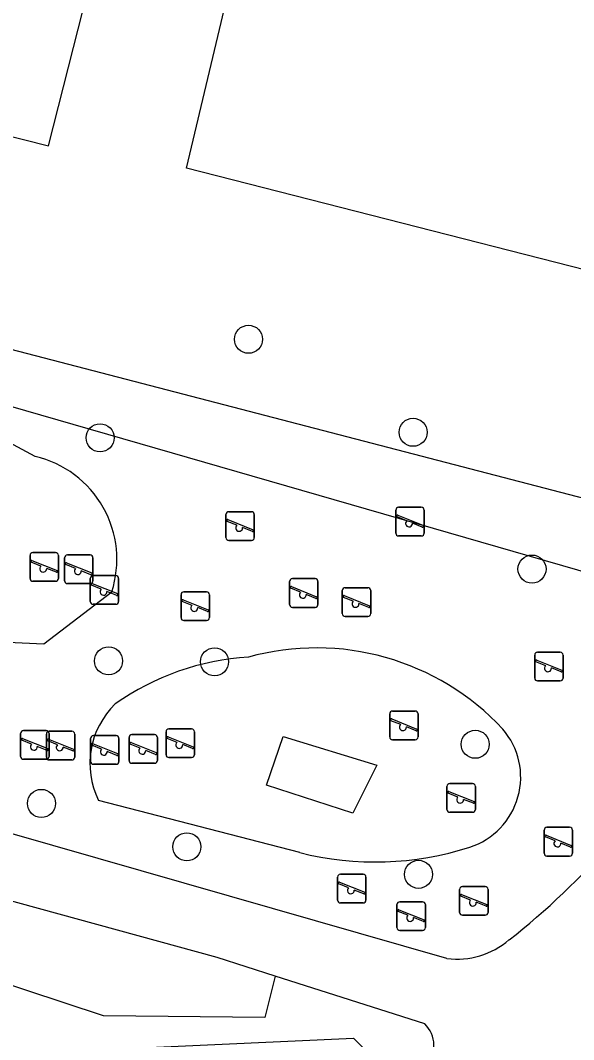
# Model space of a CAD drawing. Extents: x 163686 to 164493, y 382719 to 383870.
# Drawn here: x 164100.97 to 164120.25, y 383088.49 to 383124 of the extents above; entities that cross this region are included whole.
import ezdxf

# ---------------------------------------------------------------- set-up
doc = ezdxf.new("R2010")
doc.units = 0
for name, color, linetype in [('IMGEO_Boom', 7, 'Continuous'), ('IMGEO_Groenvoorziening', 7, 'Continuous'), ('IMGEO_Pand', 7, 'Continuous'), ('IMGEO_Speelvoorziening', 7, 'Continuous'), ('IMGEO_Voetpad_halfverhard', 7, 'Continuous'), ('IMGEO_Voetpad_onverhard', 7, 'Continuous')]:
    doc.layers.add(name, color=color, linetype=linetype)

msp = doc.modelspace()

# ---------------------------------------------------------------- linework, layer by layer
at = {"layer": 'IMGEO_Boom'}
for centre in [(164108.918, 383112.887), (164114.654, 383109.647), (164103.747, 383109.454), (164118.797, 383104.881), (164104.04, 383101.682), (164107.734, 383101.651), (164116.817, 383098.777), (164101.702, 383096.717), (164106.769, 383095.205), (164114.842, 383094.246)]:
    msp.add_circle(centre, 0.489, dxfattribs=at)
at = {"layer": 'IMGEO_Groenvoorziening'}
for points in [[(164127.676, 383113.511), (164106.762, 383118.85), (164108.419, 383125.844), (164108.19, 383125.977), (164106.488, 383126.4), (164103.85, 383127.13)], [(164126.683, 383105.758), (164088.898, 383115.58)], [(164126.114, 383103.196), (164086.946, 383114.498)], [(164101.487, 383108.806), (164099.076, 383110.096), (164090.273, 383112.736)], [(164087.851, 383103.542), (164093.254, 383102.67), (164101.786, 383102.279), (164104.154, 383104.084)], [(164112.558, 383096.375), (164109.542, 383097.357), (164110.125, 383099.046), (164113.386, 383098.045), (164112.558, 383096.375)], [(164110.704, 383095.004), (164103.693, 383096.823)]]:
    msp.add_lwpolyline(points, dxfattribs=at)
for centre, radius, start, end in [((164100.643, 383105.215), 3.689, 342.1405, 76.7753), ((164111.287, 383093.27), 8.865, 42.9314, 105.5316), ((164109.451, 383092.862), 8.966, 93.4388, 125.2524), ((164106.272, 383098.106), 2.881, 133.8658, 206.4472), ((164115.839, 383097.63), 2.564, 287.9825, 40.8745), ((164113.337, 383105.494), 10.816, 255.9091, 287.725)]:
    msp.add_arc(centre, radius, start, end, dxfattribs=at)
at = {"layer": 'IMGEO_Pand'}
msp.add_lwpolyline([(164090.57, 383122.507), (164101.946, 383119.622), (164103.85, 383127.13)], dxfattribs=at)
at = {"layer": 'IMGEO_Speelvoorziening'}
for p, q in [((164108.231, 383106.879), (164109.021, 383106.879)), ((164109.021, 383106.879), (164108.231, 383106.879)), ((164114.05, 383106.134), (164114.05, 383106.934)), ((164114.05, 383106.934), (164114.05, 383106.134)), ((164114.15, 383107.034), (164114.94, 383107.034)), ((164114.94, 383107.034), (164114.15, 383107.034)), ((164115.04, 383106.934), (164115.04, 383106.134)), ((164115.04, 383106.134), (164115.04, 383106.934)), ((164108.131, 383105.979), (164108.131, 383106.779)), ((164108.131, 383106.779), (164108.131, 383105.979)), ((164108.514, 383106.407), (164108.175, 383106.544)), ((164108.2, 383106.604), (164109.076, 383106.251)), ((164109.121, 383106.779), (164109.121, 383105.979)), ((164109.121, 383105.979), (164109.121, 383106.779)), ((164114.433, 383106.562), (164114.094, 383106.699)), ((164114.119, 383106.759), (164114.995, 383106.406)), ((164109.052, 383106.191), (164108.712, 383106.328)), ((164114.971, 383106.346), (164114.631, 383106.483)), ((164109.021, 383105.879), (164108.231, 383105.879)), ((164108.231, 383105.879), (164109.021, 383105.879)), ((164114.94, 383106.034), (164114.15, 383106.034)), ((164114.15, 383106.034), (164114.94, 383106.034)), ((164101.404, 383105.457), (164102.194, 383105.457)), ((164102.194, 383105.457), (164101.404, 383105.457)), ((164101.304, 383104.557), (164101.304, 383105.357)), ((164101.304, 383105.357), (164101.304, 383104.557)), ((164101.687, 383104.985), (164101.348, 383105.122)), ((164101.373, 383105.182), (164102.249, 383104.829)), ((164102.294, 383105.357), (164102.294, 383104.557)), ((164102.294, 383104.557), (164102.294, 383105.357)), ((164102.508, 383104.474), (164102.508, 383105.274)), ((164102.508, 383105.274), (164102.508, 383104.474)), ((164102.577, 383105.099), (164103.453, 383104.746)), ((164102.608, 383105.374), (164103.398, 383105.374)), ((164103.398, 383105.374), (164102.608, 383105.374)), ((164103.498, 383105.274), (164103.498, 383104.474)), ((164103.498, 383104.474), (164103.498, 383105.274)), ((164102.225, 383104.769), (164101.885, 383104.906)), ((164102.891, 383104.902), (164102.552, 383105.039)), ((164103.429, 383104.686), (164103.089, 383104.823)), ((164102.194, 383104.457), (164101.404, 383104.457)), ((164101.404, 383104.457), (164102.194, 383104.457)), ((164103.403, 383103.754), (164103.403, 383104.554)), ((164103.403, 383104.554), (164103.403, 383103.754)), ((164103.503, 383104.654), (164104.293, 383104.654)), ((164104.293, 383104.654), (164103.503, 383104.654)), ((164104.393, 383104.554), (164104.393, 383103.754)), ((164104.393, 383103.754), (164104.393, 383104.554)), ((164110.347, 383103.647), (164110.347, 383104.447)), ((164110.347, 383104.447), (164110.347, 383103.647)), ((164110.447, 383104.547), (164111.237, 383104.547)), ((164111.237, 383104.547), (164110.447, 383104.547)), ((164111.337, 383104.447), (164111.337, 383103.647)), ((164111.337, 383103.647), (164111.337, 383104.447)), ((164103.398, 383104.374), (164102.608, 383104.374)), ((164102.608, 383104.374), (164103.398, 383104.374)), ((164103.786, 383104.182), (164103.447, 383104.319)), ((164103.472, 383104.379), (164104.348, 383104.026)), ((164104.324, 383103.966), (164103.984, 383104.103)), ((164106.667, 383104.089), (164107.457, 383104.089)), ((164107.457, 383104.089), (164106.667, 383104.089)), ((164110.73, 383104.075), (164110.391, 383104.212)), ((164110.416, 383104.272), (164111.292, 383103.919)), ((164112.185, 383103.331), (164112.185, 383104.131)), ((164112.185, 383104.131), (164112.185, 383103.331)), ((164112.285, 383104.231), (164113.075, 383104.231)), ((164113.075, 383104.231), (164112.285, 383104.231)), ((164113.175, 383104.131), (164113.175, 383103.331)), ((164113.175, 383103.331), (164113.175, 383104.131)), ((164106.567, 383103.189), (164106.567, 383103.989)), ((164106.567, 383103.989), (164106.567, 383103.189)), ((164106.95, 383103.617), (164106.611, 383103.754)), ((164106.636, 383103.814), (164107.512, 383103.461)), ((164107.557, 383103.989), (164107.557, 383103.189)), ((164107.557, 383103.189), (164107.557, 383103.989)), ((164111.268, 383103.859), (164110.928, 383103.996)), ((164112.568, 383103.759), (164112.229, 383103.896)), ((164112.254, 383103.956), (164113.13, 383103.603)), ((164113.106, 383103.543), (164112.766, 383103.68)), ((164104.293, 383103.654), (164103.503, 383103.654)), ((164103.503, 383103.654), (164104.293, 383103.654)), ((164107.488, 383103.401), (164107.148, 383103.538)), ((164111.237, 383103.547), (164110.447, 383103.547)), ((164110.447, 383103.547), (164111.237, 383103.547)), ((164107.457, 383103.089), (164106.667, 383103.089)), ((164106.667, 383103.089), (164107.457, 383103.089)), ((164113.075, 383103.231), (164112.285, 383103.231)), ((164112.285, 383103.231), (164113.075, 383103.231)), ((164118.991, 383101.986), (164119.781, 383101.986)), ((164119.781, 383101.986), (164118.991, 383101.986)), ((164118.891, 383101.086), (164118.891, 383101.886)), ((164118.891, 383101.886), (164118.891, 383101.086)), ((164119.274, 383101.514), (164118.935, 383101.651)), ((164118.96, 383101.711), (164119.836, 383101.358)), ((164119.881, 383101.886), (164119.881, 383101.086)), ((164119.881, 383101.086), (164119.881, 383101.886)), ((164119.812, 383101.298), (164119.472, 383101.435)), ((164119.781, 383100.986), (164118.991, 383100.986)), ((164118.991, 383100.986), (164119.781, 383100.986)), ((164113.839, 383099.034), (164113.839, 383099.834)), ((164113.839, 383099.834), (164113.839, 383099.034)), ((164113.939, 383099.934), (164114.729, 383099.934)), ((164114.729, 383099.934), (164113.939, 383099.934)), ((164114.829, 383099.834), (164114.829, 383099.034)), ((164114.829, 383099.034), (164114.829, 383099.834)), ((164114.222, 383099.462), (164113.883, 383099.599)), ((164113.908, 383099.659), (164114.784, 383099.306)), ((164100.976, 383098.353), (164100.976, 383099.153)), ((164100.976, 383099.153), (164100.976, 383098.353)), ((164101.076, 383099.253), (164101.866, 383099.253)), ((164101.866, 383099.253), (164101.076, 383099.253)), ((164101.876, 383098.332), (164101.876, 383099.132)), ((164101.876, 383099.132), (164101.876, 383098.332)), ((164101.966, 383099.153), (164101.966, 383098.353)), ((164101.966, 383098.353), (164101.966, 383099.153)), ((164101.976, 383099.232), (164102.766, 383099.232)), ((164102.766, 383099.232), (164101.976, 383099.232)), ((164102.866, 383099.132), (164102.866, 383098.332)), ((164102.866, 383098.332), (164102.866, 383099.132)), ((164103.513, 383099.079), (164104.303, 383099.079)), ((164104.303, 383099.079), (164103.513, 383099.079)), ((164104.856, 383099.114), (164105.646, 383099.114)), ((164105.646, 383099.114), (164104.856, 383099.114)), ((164106.045, 383098.415), (164106.045, 383099.215)), ((164106.045, 383099.215), (164106.045, 383098.415)), ((164106.145, 383099.315), (164106.935, 383099.315)), ((164106.935, 383099.315), (164106.145, 383099.315)), ((164107.035, 383099.215), (164107.035, 383098.415)), ((164107.035, 383098.415), (164107.035, 383099.215)), ((164114.76, 383099.246), (164114.42, 383099.383)), ((164101.359, 383098.781), (164101.02, 383098.918)), ((164101.045, 383098.978), (164101.921, 383098.625)), ((164101.897, 383098.565), (164101.557, 383098.702)), ((164102.259, 383098.76), (164101.92, 383098.897)), ((164101.945, 383098.957), (164102.821, 383098.604)), ((164103.413, 383098.179), (164103.413, 383098.979)), ((164103.413, 383098.979), (164103.413, 383098.179)), ((164103.796, 383098.607), (164103.457, 383098.744)), ((164103.482, 383098.804), (164104.358, 383098.451)), ((164104.403, 383098.979), (164104.403, 383098.179)), ((164104.403, 383098.179), (164104.403, 383098.979)), ((164104.756, 383098.214), (164104.756, 383099.014)), ((164104.756, 383099.014), (164104.756, 383098.214)), ((164105.139, 383098.642), (164104.8, 383098.779)), ((164104.825, 383098.839), (164105.701, 383098.486)), ((164105.746, 383099.014), (164105.746, 383098.214)), ((164105.746, 383098.214), (164105.746, 383099.014)), ((164106.428, 383098.843), (164106.089, 383098.98)), ((164106.114, 383099.04), (164106.99, 383098.687)), ((164106.966, 383098.627), (164106.626, 383098.764)), ((164114.729, 383098.934), (164113.939, 383098.934)), ((164113.939, 383098.934), (164114.729, 383098.934)), ((164102.797, 383098.544), (164102.457, 383098.681)), ((164104.334, 383098.391), (164103.994, 383098.528)), ((164105.677, 383098.426), (164105.337, 383098.563)), ((164101.866, 383098.253), (164101.076, 383098.253)), ((164101.076, 383098.253), (164101.866, 383098.253)), ((164102.766, 383098.232), (164101.976, 383098.232)), ((164101.976, 383098.232), (164102.766, 383098.232)), ((164104.303, 383098.079), (164103.513, 383098.079)), ((164103.513, 383098.079), (164104.303, 383098.079)), ((164105.646, 383098.114), (164104.856, 383098.114)), ((164104.856, 383098.114), (164105.646, 383098.114)), ((164106.935, 383098.315), (164106.145, 383098.315)), ((164106.145, 383098.315), (164106.935, 383098.315)), ((164115.834, 383096.509), (164115.834, 383097.309)), ((164115.834, 383097.309), (164115.834, 383096.509)), ((164115.934, 383097.409), (164116.724, 383097.409)), ((164116.724, 383097.409), (164115.934, 383097.409)), ((164116.824, 383097.309), (164116.824, 383096.509)), ((164116.824, 383096.509), (164116.824, 383097.309)), ((164116.217, 383096.937), (164115.878, 383097.074)), ((164115.903, 383097.134), (164116.779, 383096.781)), ((164116.755, 383096.721), (164116.415, 383096.858)), ((164116.724, 383096.409), (164115.934, 383096.409)), ((164115.934, 383096.409), (164116.724, 383096.409)), ((164119.319, 383095.884), (164120.109, 383095.884)), ((164120.109, 383095.884), (164119.319, 383095.884)), ((164119.219, 383094.984), (164119.219, 383095.784)), ((164119.219, 383095.784), (164119.219, 383094.984)), ((164119.602, 383095.412), (164119.263, 383095.549)), ((164119.288, 383095.609), (164120.164, 383095.256)), ((164120.209, 383095.784), (164120.209, 383094.984)), ((164120.209, 383094.984), (164120.209, 383095.784)), ((164120.14, 383095.196), (164119.8, 383095.333)), ((164120.109, 383094.884), (164119.319, 383094.884)), ((164119.319, 383094.884), (164120.109, 383094.884)), ((164112.021, 383093.35), (164112.021, 383094.15)), ((164112.021, 383094.15), (164112.021, 383093.35)), ((164112.121, 383094.25), (164112.911, 383094.25)), ((164112.911, 383094.25), (164112.121, 383094.25)), ((164113.011, 383094.15), (164113.011, 383093.35)), ((164113.011, 383093.35), (164113.011, 383094.15)), ((164112.404, 383093.778), (164112.065, 383093.915)), ((164112.09, 383093.975), (164112.966, 383093.622)), ((164116.375, 383093.822), (164117.165, 383093.822)), ((164117.165, 383093.822), (164116.375, 383093.822)), ((164112.942, 383093.562), (164112.602, 383093.699)), ((164116.275, 383092.922), (164116.275, 383093.722)), ((164116.275, 383093.722), (164116.275, 383092.922)), ((164116.658, 383093.35), (164116.319, 383093.487)), ((164116.344, 383093.547), (164117.22, 383093.194)), ((164117.265, 383093.722), (164117.265, 383092.922)), ((164117.265, 383092.922), (164117.265, 383093.722)), ((164112.911, 383093.25), (164112.121, 383093.25)), ((164112.121, 383093.25), (164112.911, 383093.25)), ((164114.091, 383092.39), (164114.091, 383093.19)), ((164114.091, 383093.19), (164114.091, 383092.39)), ((164114.191, 383093.29), (164114.981, 383093.29)), ((164114.981, 383093.29), (164114.191, 383093.29)), ((164115.081, 383093.19), (164115.081, 383092.39)), ((164115.081, 383092.39), (164115.081, 383093.19)), ((164117.196, 383093.134), (164116.856, 383093.271)), ((164114.474, 383092.818), (164114.135, 383092.955)), ((164114.16, 383093.015), (164115.036, 383092.662)), ((164115.012, 383092.602), (164114.672, 383092.739)), ((164117.165, 383092.822), (164116.375, 383092.822)), ((164116.375, 383092.822), (164117.165, 383092.822)), ((164114.981, 383092.29), (164114.191, 383092.29)), ((164114.191, 383092.29), (164114.981, 383092.29))]:
    msp.add_line(p, q, dxfattribs=at)
for centre, radius, start, end in [((164108.231, 383106.779), 0.1, 90, 180), ((164108.231, 383106.779), 0.1, 90, 180), ((164109.021, 383106.779), 0.1, 0, 90), ((164109.021, 383106.779), 0.1, 360, 90), ((164114.15, 383106.934), 0.1, 90, 180), ((164114.15, 383106.934), 0.1, 90, 180), ((164114.94, 383106.934), 0.1, 0, 90), ((164114.94, 383106.934), 0.1, 360, 90), ((164108.188, 383106.574), 0.0327, 68.078, 248.078), ((164114.107, 383106.729), 0.0327, 68.078, 248.078), ((164114.512, 383106.472), 0.12, 130.9928, 5.1632), ((164108.593, 383106.317), 0.12, 130.9928, 5.1632), ((164109.064, 383106.221), 0.0327, 248.078, 68.078), ((164114.983, 383106.376), 0.0327, 248.078, 68.078), ((164108.231, 383105.979), 0.1, 180, 270), ((164108.231, 383105.979), 0.1, 180, 270), ((164109.021, 383105.979), 0.1, 270, 0), ((164109.021, 383105.979), 0.1, 270, 0), ((164114.15, 383106.134), 0.1, 180, 270), ((164114.15, 383106.134), 0.1, 180, 270), ((164114.94, 383106.134), 0.1, 270, 0), ((164114.94, 383106.134), 0.1, 270, 0), ((164101.404, 383105.357), 0.1, 90, 180), ((164101.404, 383105.357), 0.1, 90, 180), ((164102.194, 383105.357), 0.1, 0, 90), ((164102.194, 383105.357), 0.1, 360, 90), ((164101.361, 383105.152), 0.0327, 68.078, 248.078), ((164102.608, 383105.274), 0.1, 90, 180), ((164102.608, 383105.274), 0.1, 90, 180), ((164102.565, 383105.069), 0.0327, 68.078, 248.078), ((164103.398, 383105.274), 0.1, 0, 90), ((164103.398, 383105.274), 0.1, 360, 90), ((164101.766, 383104.895), 0.12, 130.9928, 5.1632), ((164102.237, 383104.799), 0.0327, 248.078, 68.078), ((164102.97, 383104.812), 0.12, 130.9928, 5.1632), ((164103.441, 383104.716), 0.0327, 248.078, 68.078), ((164101.404, 383104.557), 0.1, 180, 270), ((164101.404, 383104.557), 0.1, 180, 270), ((164102.194, 383104.557), 0.1, 270, 0), ((164102.194, 383104.557), 0.1, 270, 0), ((164102.608, 383104.474), 0.1, 180, 270), ((164102.608, 383104.474), 0.1, 180, 270), ((164103.398, 383104.474), 0.1, 270, 0), ((164103.398, 383104.474), 0.1, 270, 0), ((164103.503, 383104.554), 0.1, 90, 180), ((164103.503, 383104.554), 0.1, 90, 180), ((164103.46, 383104.349), 0.0327, 68.078, 248.078), ((164104.293, 383104.554), 0.1, 0, 90), ((164104.293, 383104.554), 0.1, 360, 90), ((164110.447, 383104.447), 0.1, 90, 180), ((164110.447, 383104.447), 0.1, 90, 180), ((164111.237, 383104.447), 0.1, 0, 90), ((164111.237, 383104.447), 0.1, 360, 90), ((164103.865, 383104.092), 0.12, 130.9928, 5.1632), ((164104.336, 383103.996), 0.0327, 248.078, 68.078), ((164106.667, 383103.989), 0.1, 90, 180), ((164106.667, 383103.989), 0.1, 90, 180), ((164107.457, 383103.989), 0.1, 0, 90), ((164107.457, 383103.989), 0.1, 360, 90), ((164110.404, 383104.242), 0.0327, 68.078, 248.078), ((164110.809, 383103.985), 0.12, 130.9928, 5.1632), ((164112.285, 383104.131), 0.1, 90, 180), ((164112.285, 383104.131), 0.1, 90, 180), ((164113.075, 383104.131), 0.1, 0, 90), ((164113.075, 383104.131), 0.1, 360, 90), ((164103.503, 383103.754), 0.1, 180, 270), ((164103.503, 383103.754), 0.1, 180, 270), ((164104.293, 383103.754), 0.1, 270, 0), ((164104.293, 383103.754), 0.1, 270, 0), ((164106.624, 383103.784), 0.0327, 68.078, 248.078), ((164111.28, 383103.889), 0.0327, 248.078, 68.078), ((164112.242, 383103.926), 0.0327, 68.078, 248.078), ((164112.647, 383103.669), 0.12, 130.9928, 5.1632), ((164107.029, 383103.527), 0.12, 130.9928, 5.1632), ((164107.5, 383103.431), 0.0327, 248.078, 68.078), ((164110.447, 383103.647), 0.1, 180, 270), ((164110.447, 383103.647), 0.1, 180, 270), ((164111.237, 383103.647), 0.1, 270, 0), ((164111.237, 383103.647), 0.1, 270, 0), ((164112.285, 383103.331), 0.1, 180, 270), ((164112.285, 383103.331), 0.1, 180, 270), ((164113.075, 383103.331), 0.1, 270, 0), ((164113.075, 383103.331), 0.1, 270, 0), ((164113.118, 383103.573), 0.0327, 248.078, 68.078), ((164106.667, 383103.189), 0.1, 180, 270), ((164106.667, 383103.189), 0.1, 180, 270), ((164107.457, 383103.189), 0.1, 270, 0), ((164107.457, 383103.189), 0.1, 270, 0), ((164118.991, 383101.886), 0.1, 90, 180), ((164118.991, 383101.886), 0.1, 90, 180), ((164119.781, 383101.886), 0.1, 0, 90), ((164119.781, 383101.886), 0.1, 360, 90), ((164118.948, 383101.681), 0.0327, 68.078, 248.078), ((164119.353, 383101.424), 0.12, 130.9928, 5.1632), ((164119.824, 383101.328), 0.0327, 248.078, 68.078), ((164118.991, 383101.086), 0.1, 180, 270), ((164118.991, 383101.086), 0.1, 180, 270), ((164119.781, 383101.086), 0.1, 270, 0), ((164119.781, 383101.086), 0.1, 270, 0), ((164113.939, 383099.834), 0.1, 90, 180), ((164113.939, 383099.834), 0.1, 90, 180), ((164114.729, 383099.834), 0.1, 0, 90), ((164114.729, 383099.834), 0.1, 360, 90), ((164113.896, 383099.629), 0.0327, 68.078, 248.078), ((164114.301, 383099.372), 0.12, 130.9928, 5.1632), ((164101.076, 383099.153), 0.1, 90, 180), ((164101.076, 383099.153), 0.1, 90, 180), ((164101.866, 383099.153), 0.1, 0, 90), ((164101.866, 383099.153), 0.1, 360, 90), ((164101.976, 383099.132), 0.1, 90, 180), ((164101.976, 383099.132), 0.1, 90, 180), ((164102.766, 383099.132), 0.1, 0, 90), ((164102.766, 383099.132), 0.1, 360, 90), ((164103.513, 383098.979), 0.1, 90, 180), ((164103.513, 383098.979), 0.1, 90, 180), ((164104.303, 383098.979), 0.1, 0, 90), ((164104.303, 383098.979), 0.1, 360, 90), ((164104.856, 383099.014), 0.1, 90, 180), ((164104.856, 383099.014), 0.1, 90, 180), ((164105.646, 383099.014), 0.1, 0, 90), ((164105.646, 383099.014), 0.1, 360, 90), ((164106.145, 383099.215), 0.1, 90, 180), ((164106.145, 383099.215), 0.1, 90, 180), ((164106.935, 383099.215), 0.1, 0, 90), ((164106.935, 383099.215), 0.1, 360, 90), ((164114.772, 383099.276), 0.0327, 248.078, 68.078), ((164101.033, 383098.948), 0.0327, 68.078, 248.078), ((164101.438, 383098.691), 0.12, 130.9928, 5.1632), ((164101.933, 383098.927), 0.0327, 68.078, 248.078), ((164102.338, 383098.67), 0.12, 130.9928, 5.1632), ((164103.47, 383098.774), 0.0327, 68.078, 248.078), ((164104.813, 383098.809), 0.0327, 68.078, 248.078), ((164106.102, 383099.01), 0.0327, 68.078, 248.078), ((164106.507, 383098.753), 0.12, 130.9928, 5.1632), ((164113.939, 383099.034), 0.1, 180, 270), ((164113.939, 383099.034), 0.1, 180, 270), ((164114.729, 383099.034), 0.1, 270, 0), ((164114.729, 383099.034), 0.1, 270, 0), ((164101.076, 383098.353), 0.1, 180, 270), ((164101.076, 383098.353), 0.1, 180, 270), ((164101.866, 383098.353), 0.1, 270, 0), ((164101.866, 383098.353), 0.1, 270, 0), ((164101.909, 383098.595), 0.0327, 248.078, 68.078), ((164102.809, 383098.574), 0.0327, 248.078, 68.078), ((164103.875, 383098.517), 0.12, 130.9928, 5.1632), ((164104.346, 383098.421), 0.0327, 248.078, 68.078), ((164105.218, 383098.552), 0.12, 130.9928, 5.1632), ((164105.689, 383098.456), 0.0327, 248.078, 68.078), ((164106.145, 383098.415), 0.1, 180, 270), ((164106.145, 383098.415), 0.1, 180, 270), ((164106.935, 383098.415), 0.1, 270, 0), ((164106.935, 383098.415), 0.1, 270, 0), ((164106.978, 383098.657), 0.0327, 248.078, 68.078), ((164101.976, 383098.332), 0.1, 180, 270), ((164101.976, 383098.332), 0.1, 180, 270), ((164102.766, 383098.332), 0.1, 270, 0), ((164102.766, 383098.332), 0.1, 270, 0), ((164103.513, 383098.179), 0.1, 180, 270), ((164103.513, 383098.179), 0.1, 180, 270), ((164104.303, 383098.179), 0.1, 270, 0), ((164104.303, 383098.179), 0.1, 270, 0), ((164104.856, 383098.214), 0.1, 180, 270), ((164104.856, 383098.214), 0.1, 180, 270), ((164105.646, 383098.214), 0.1, 270, 0), ((164105.646, 383098.214), 0.1, 270, 0), ((164115.934, 383097.309), 0.1, 90, 180), ((164115.934, 383097.309), 0.1, 90, 180), ((164116.724, 383097.309), 0.1, 0, 90), ((164116.724, 383097.309), 0.1, 360, 90), ((164115.891, 383097.104), 0.0327, 68.078, 248.078), ((164116.296, 383096.847), 0.12, 130.9928, 5.1632), ((164116.767, 383096.751), 0.0327, 248.078, 68.078), ((164115.934, 383096.509), 0.1, 180, 270), ((164115.934, 383096.509), 0.1, 180, 270), ((164116.724, 383096.509), 0.1, 270, 0), ((164116.724, 383096.509), 0.1, 270, 0), ((164119.319, 383095.784), 0.1, 90, 180), ((164119.319, 383095.784), 0.1, 90, 180), ((164120.109, 383095.784), 0.1, 0, 90), ((164120.109, 383095.784), 0.1, 360, 90), ((164119.276, 383095.579), 0.0327, 68.078, 248.078), ((164119.681, 383095.322), 0.12, 130.9928, 5.1632), ((164120.152, 383095.226), 0.0327, 248.078, 68.078), ((164119.319, 383094.984), 0.1, 180, 270), ((164119.319, 383094.984), 0.1, 180, 270), ((164120.109, 383094.984), 0.1, 270, 0), ((164120.109, 383094.984), 0.1, 270, 0), ((164112.121, 383094.15), 0.1, 90, 180), ((164112.121, 383094.15), 0.1, 90, 180), ((164112.911, 383094.15), 0.1, 0, 90), ((164112.911, 383094.15), 0.1, 360, 90), ((164112.078, 383093.945), 0.0327, 68.078, 248.078), ((164112.483, 383093.688), 0.12, 130.9928, 5.1632), ((164116.375, 383093.722), 0.1, 90, 180), ((164116.375, 383093.722), 0.1, 90, 180), ((164117.165, 383093.722), 0.1, 0, 90), ((164117.165, 383093.722), 0.1, 360, 90), ((164112.954, 383093.592), 0.0327, 248.078, 68.078), ((164116.332, 383093.517), 0.0327, 68.078, 248.078), ((164112.121, 383093.35), 0.1, 180, 270), ((164112.121, 383093.35), 0.1, 180, 270), ((164112.911, 383093.35), 0.1, 270, 0), ((164112.911, 383093.35), 0.1, 270, 0), ((164114.191, 383093.19), 0.1, 90, 180), ((164114.191, 383093.19), 0.1, 90, 180), ((164114.148, 383092.985), 0.0327, 68.078, 248.078), ((164114.981, 383093.19), 0.1, 0, 90), ((164114.981, 383093.19), 0.1, 360, 90), ((164116.737, 383093.26), 0.12, 130.9928, 5.1632), ((164117.208, 383093.164), 0.0327, 248.078, 68.078), ((164114.553, 383092.728), 0.12, 130.9928, 5.1632), ((164115.024, 383092.632), 0.0327, 248.078, 68.078), ((164116.375, 383092.922), 0.1, 180, 270), ((164116.375, 383092.922), 0.1, 180, 270), ((164117.165, 383092.922), 0.1, 270, 0), ((164117.165, 383092.922), 0.1, 270, 0), ((164114.191, 383092.39), 0.1, 180, 270), ((164114.191, 383092.39), 0.1, 180, 270), ((164114.981, 383092.39), 0.1, 270, 0), ((164114.981, 383092.39), 0.1, 270, 0)]:
    msp.add_arc(centre, radius, start, end, dxfattribs=at)
at = {"layer": 'IMGEO_Voetpad_halfverhard'}
for points in [[(164115.834, 383091.311), (164094.512, 383097.418)], [(164109.849, 383090.701), (164107.824, 383091.348), (164098.12, 383094.011)], [(164115.061, 383089.036), (164109.849, 383090.701)]]:
    msp.add_lwpolyline(points, dxfattribs=at)
for centre, radius, start, end in [((164101.597, 383112.851), 26.559, 308.1299, 318.8933), ((164116.167, 383094.123), 2.832, 263.2389, 310.1936), ((164114.335, 383088.284), 1.045, 315.9427, 45.9941)]:
    msp.add_arc(centre, radius, start, end, dxfattribs=at)
at = {"layer": 'IMGEO_Voetpad_onverhard'}
for points in [[(164109.849, 383090.701), (164109.49, 383089.255), (164103.869, 383089.316), (164098.441, 383091.102)], [(164102.501, 383086.771), (164102.66, 383088.082), (164112.582, 383088.541), (164114.296, 383086.819)]]:
    msp.add_lwpolyline(points, dxfattribs=at)

doc.saveas('drawing.dxf')
